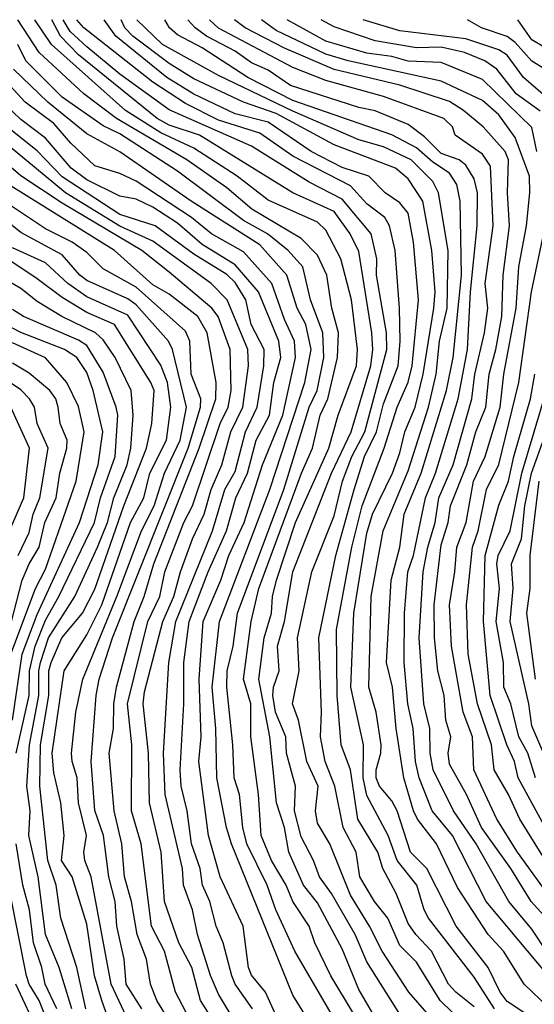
# Model space of a CAD drawing. Header units: metres. Extents: x -51132 to -49532, y -231222 to -229437.
# Tile 551 of 656: x -50595 to -50563, y -229496 to -229437. Entities that reach past the tile are written whole.
import ezdxf

# ---------------------------------------------------------------- set-up
doc = ezdxf.new("R2010")
doc.units = ezdxf.units.M
for name, color, linetype in [('CONTOUR_HALF', 8, 'Continuous'), ('CONTOUR_INDEX', 1, 'Continuous'), ('CONTOUR_INTER', 3, 'Continuous')]:
    doc.layers.add(name, color=color, linetype=linetype)

msp = doc.modelspace()

# ---------------------------------------------------------------- linework, layer by layer
at = {"layer": 'CONTOUR_HALF'}
for points, elevation in [([(-50573.08, -229499.232), (-50575.764, -229494.759), (-50576.744, -229492.759), (-50577.089, -229491.759), (-50578.076, -229490.259), (-50578.479, -229489.259), (-50579.371, -229487.759), (-50579.991, -229486.259), (-50580.151, -229483.759), (-50580.621, -229480.259), (-50580.631, -229478.259), (-50581.068, -229476.759), (-50580.604, -229473.259), (-50580.147, -229471.259), (-50577.556, -229464.259), (-50576.89, -229462.759), (-50576.413, -229460.759), (-50575.96, -229459.759), (-50575.376, -229457.259), (-50575.315, -229455.759), (-50575.711, -229454.259), (-50576.01, -229452.259), (-50576.58, -229451.053), (-50577.58, -229450.04), (-50580.568, -229448.259), (-50582.08, -229446.952), (-50584.51, -229445.259), (-50588.778, -229442.759), (-50590.763, -229441.259), (-50593.462, -229438.759), (-50594.769, -229436.759)], 28.5), ([(-50571.58, -229497.098), (-50573.58, -229493.912), (-50574.305, -229492.259), (-50575.74, -229489.759), (-50576.467, -229488.759), (-50576.82, -229487.759), (-50577.58, -229486.325), (-50577.98, -229484.759), (-50577.921, -229483.259), (-50578.46, -229481.259), (-50578.494, -229480.259), (-50579.128, -229478.759), (-50579.282, -229477.759), (-50579.243, -229477.259), (-50578.904, -229476.259), (-50579.005, -229474.759), (-50578.575, -229473.259), (-50578.072, -229470.259), (-50575.736, -229464.259), (-50574.546, -229461.759), (-50573.34, -229457.759), (-50573.217, -229456.759), (-50573.278, -229455.759), (-50574.08, -229450.815), (-50574.602, -229449.759), (-50575.58, -229448.401), (-50578.08, -229447.265), (-50583.747, -229443.759), (-50585.58, -229443.153), (-50586.308, -229442.759), (-50591.08, -229438.897), (-50592.178, -229437.759), (-50592.707, -229436.759)], 29.5), ([(-50567.612, -229497.759), (-50569.136, -229496.259), (-50570.58, -229493.936), (-50571.58, -229492.922), (-50572.314, -229491.259), (-50573.116, -229490.259), (-50574.004, -229488.759), (-50574.239, -229487.259), (-50575.03, -229485.759), (-50575.538, -229483.259), (-50576.12, -229481.759), (-50576.4, -229480.259), (-50576.34, -229478.759), (-50576.498, -229474.259), (-50575.467, -229469.259), (-50574.364, -229465.259), (-50573.726, -229463.259), (-50573.007, -229461.759), (-50572.58, -229460.065), (-50571.686, -229457.759), (-50571.562, -229456.259), (-50571.606, -229454.259), (-50571.867, -229450.759), (-50572.22, -229449.259), (-50572.497, -229448.759), (-50573.58, -229447.924), (-50574.58, -229446.846), (-50578.08, -229445.033), (-50580.08, -229443.644), (-50582.58, -229442.864), (-50584.58, -229441.844), (-50586.58, -229440.558), (-50590.767, -229437.259), (-50591.174, -229436.759)], 30.5), ([(-50565.834, -229496.759), (-50567.08, -229494.837), (-50569.839, -229491.259), (-50570.113, -229490.759), (-50570.563, -229489.259), (-50571.744, -229487.759), (-50572.295, -229486.259), (-50573.58, -229483.831), (-50573.804, -229482.759), (-50573.788, -229480.759), (-50574.559, -229477.259), (-50574.386, -229472.759), (-50573.58, -229467.9), (-50573.253, -229466.759), (-50572.033, -229464.259), (-50571.58, -229463.026), (-50571.289, -229461.759), (-50570.65, -229460.259), (-50570.17, -229458.259), (-50569.523, -229454.259), (-50569.442, -229453.259), (-50569.643, -229450.759), (-50570.194, -229447.759), (-50571.08, -229446.408), (-50571.857, -229445.759), (-50575.58, -229444.358), (-50579.08, -229442.449), (-50581.08, -229441.767), (-50584.08, -229440.357), (-50585.58, -229439.418), (-50587.778, -229437.759), (-50588.26, -229437.259), (-50588.487, -229436.759)], 31.5), ([(-50562.08, -229497.157), (-50564.048, -229495.259), (-50565.302, -229493.259), (-50566.222, -229492.259), (-50568.08, -229489.404), (-50569.366, -229486.759), (-50570.513, -229485.259), (-50570.751, -229484.759), (-50571.351, -229482.759), (-50571.811, -229479.759), (-50572.032, -229477.259), (-50572.39, -229475.759), (-50572.102, -229470.759), (-50571.581, -229468.759), (-50571.318, -229466.759), (-50570.291, -229464.259), (-50568.753, -229459.259), (-50568.351, -229457.259), (-50567.849, -229452.259), (-50567.933, -229447.759), (-50568.134, -229446.759), (-50568.58, -229446.06), (-50569.58, -229445.401), (-50570.58, -229444.537), (-50572.08, -229443.743), (-50578.08, -229441.653), (-50580.802, -229440.259), (-50583.58, -229438.464), (-50585.08, -229437.678), (-50585.556, -229437.259), (-50585.839, -229436.759)], 32.5), ([(-50562.58, -229493.421), (-50563.58, -229491.927), (-50564.977, -229490.259), (-50566.953, -229486.759), (-50568.332, -229484.759), (-50569.569, -229482.259), (-50569.754, -229481.259), (-50569.77, -229479.759), (-50570.129, -229478.259), (-50570.406, -229474.259), (-50570.168, -229470.259), (-50569.889, -229468.759), (-50569.449, -229467.259), (-50569.213, -229465.759), (-50568.346, -229463.759), (-50567.212, -229459.759), (-50567.046, -229458.259), (-50566.449, -229455.759), (-50566.252, -229454.259), (-50566.415, -229452.759), (-50565.917, -229449.259), (-50566.08, -229445.654), (-50566.58, -229444.915), (-50568.238, -229443.759), (-50568.399, -229443.259), (-50568.92, -229442.759), (-50572.58, -229441.427), (-50576.08, -229440.445), (-50578.08, -229439.666), (-50582.58, -229437.271), (-50583.126, -229436.759)], 33.5), ([(-50562.274, -229490.259), (-50564.457, -229487.259), (-50565.692, -229485.259), (-50567.087, -229482.259), (-50567.183, -229480.259), (-50567.735, -229478.759), (-50568.452, -229474.759), (-50568.574, -229472.259), (-50568.24, -229470.259), (-50568.137, -229468.759), (-50567.56, -229467.259), (-50567.109, -229464.759), (-50566.409, -229463.259), (-50565.5, -229460.259), (-50565.268, -229458.259), (-50564.528, -229454.259), (-50564.358, -229451.759), (-50563.899, -229449.259), (-50563.694, -229447.259), (-50563.719, -229446.259), (-50564.58, -229443.912), (-50565.58, -229442.537), (-50566.58, -229441.657), (-50569.08, -229440.479), (-50574.711, -229439.259), (-50576.08, -229438.844), (-50579.08, -229437.41), (-50579.979, -229436.759)], 34.5), ([(-50563.08, -229442.3), (-50564.534, -229441.259), (-50565.696, -229439.759), (-50566.424, -229439.259), (-50567.665, -229438.759), (-50569.08, -229438.429), (-50570.58, -229438.468), (-50573.08, -229438.041), (-50575.58, -229437.186), (-50576.357, -229436.759)], 35.5), ([(-50561.957, -229440.259), (-50563.58, -229439.275), (-50564.58, -229438.149), (-50565.08, -229437.777), (-50566.639, -229437.259), (-50567.485, -229436.759)], 36.5), ([(-50576.948, -229497.759), (-50578.08, -229495.934), (-50581.8, -229486.759), (-50582.106, -229485.759), (-50582.686, -229482.759), (-50582.751, -229479.759), (-50582.963, -229477.259), (-50582.52, -229473.259), (-50579.483, -229465.259), (-50577.341, -229458.759), (-50576.972, -229456.759), (-50577.29, -229455.259), (-50577.811, -229454.259), (-50578.432, -229452.259), (-50580.08, -229450.413), (-50584.253, -229447.759), (-50588.58, -229444.775), (-50590.58, -229443.683), (-50592.941, -229441.759), (-50595.017, -229439.759)], 27.5), ([(-50580.533, -229496.759), (-50581.568, -229495.259), (-50581.781, -229494.759), (-50582.295, -229492.759), (-50582.733, -229491.759), (-50583.105, -229490.259), (-50583.55, -229489.259), (-50583.698, -229488.259), (-50584.22, -229486.759), (-50584.495, -229484.759), (-50584.86, -229483.259), (-50584.913, -229482.259), (-50584.692, -229478.259), (-50584.689, -229475.759), (-50584.358, -229473.259), (-50583.221, -229470.259), (-50582.092, -229467.759), (-50581.541, -229465.759), (-50580.837, -229464.259), (-50580.3, -229462.259), (-50579.489, -229460.759), (-50579.224, -229458.759), (-50578.807, -229457.259), (-50578.919, -229456.259), (-50580.164, -229453.259), (-50581.58, -229451.626), (-50583.58, -229450.397), (-50585.08, -229449.111), (-50586.58, -229448.13), (-50587.58, -229447.655), (-50588.58, -229447.462), (-50590.58, -229446.471), (-50591.521, -229445.759), (-50593.08, -229443.955), (-50594.58, -229442.804), (-50595.58, -229441.848)], 26.5), ([(-50582.738, -229497.759), (-50583.686, -229496.259), (-50584.212, -229494.259), (-50584.994, -229492.759), (-50585.854, -229490.259), (-50586.068, -229487.259), (-50586.78, -229484.259), (-50586.836, -229481.259), (-50587.161, -229478.259), (-50587.08, -229477.537), (-50585.97, -229473.259), (-50585.287, -229471.759), (-50584.892, -229470.259), (-50584.168, -229468.259), (-50583.45, -229466.759), (-50583.027, -229465.259), (-50582.379, -229463.759), (-50581.838, -229461.759), (-50581.111, -229460.259), (-50580.768, -229457.759), (-50580.799, -229456.759), (-50582.057, -229453.759), (-50583.032, -229452.759), (-50586.58, -229450.203), (-50588.58, -229449.278), (-50591.862, -229447.259), (-50596.119, -229443.759)], 25.5), ([(-50585.58, -229497.479), (-50586.328, -229496.259), (-50586.721, -229495.259), (-50586.95, -229493.759), (-50587.512, -229492.259), (-50587.858, -229490.259), (-50588.286, -229488.759), (-50588.448, -229486.759), (-50588.92, -229484.759), (-50589.215, -229481.259), (-50588.966, -229479.759), (-50588.937, -229478.259), (-50588.779, -229477.259), (-50587.7, -229473.259), (-50587.097, -229471.759), (-50586.515, -229469.759), (-50583.754, -229462.759), (-50582.739, -229459.759), (-50582.723, -229458.759), (-50583.279, -229455.759), (-50583.841, -229454.759), (-50585.58, -229453.42), (-50586.58, -229452.836), (-50588.894, -229450.759), (-50595.327, -229446.759)], 24.5), ([(-50588.174, -229497.259), (-50589.091, -229495.259), (-50590.318, -229488.759), (-50590.695, -229487.759), (-50590.75, -229487.259), (-50590.601, -229486.259), (-50591.081, -229484.259), (-50591.163, -229482.759), (-50591.471, -229481.759), (-50591.501, -229481.259), (-50591.236, -229478.759), (-50590.825, -229476.759), (-50588.759, -229471.759), (-50587.267, -229467.759), (-50586.488, -229466.259), (-50585.855, -229464.259), (-50584.918, -229462.259), (-50584.523, -229460.259), (-50585.372, -229456.759), (-50585.618, -229456.259), (-50587.58, -229454.057), (-50588.08, -229453.701), (-50590.58, -229452.581), (-50591.009, -229452.259), (-50592.08, -229451.029), (-50594.58, -229449.678), (-50597.08, -229447.674)], 23.5), ([(-50590.634, -229496.759), (-50591.176, -229494.259), (-50592.156, -229491.259), (-50592.443, -229489.259), (-50592.944, -229487.759), (-50593.428, -229483.259), (-50593.39, -229480.759), (-50592.873, -229477.759), (-50592.881, -229476.259), (-50592.738, -229475.759), (-50592.086, -229474.259), (-50590.828, -229472.759), (-50590.08, -229471.301), (-50588.329, -229466.259), (-50586.951, -229462.759), (-50586.637, -229461.259), (-50586.5, -229459.259), (-50586.69, -229458.759), (-50588.887, -229455.259), (-50590.58, -229454.52), (-50592.08, -229453.618), (-50593.58, -229452.482), (-50599.08, -229448.824)], 22.5), ([(-50594.853, -229481.259), (-50594.083, -229477.759), (-50594.052, -229476.259), (-50593.718, -229474.759), (-50593.08, -229473.182), (-50592.269, -229471.759), (-50590.109, -229467.259), (-50589.748, -229465.759), (-50588.849, -229463.259), (-50588.7, -229460.759), (-50588.796, -229460.259), (-50589.58, -229458.144), (-50590.58, -229456.531), (-50591.08, -229456.194), (-50594.411, -229454.759), (-50595.08, -229454.339)], 21.5), ([(-50595.19, -229475.259), (-50593.683, -229471.259), (-50593.08, -229470.102), (-50591.231, -229464.759), (-50590.737, -229461.759), (-50591.08, -229460.224), (-50591.779, -229458.759), (-50593.08, -229457.276), (-50595.08, -229456.363)], 20.5), ([(-50594.739, -229469.259), (-50594.08, -229467.859), (-50593.831, -229466.759), (-50593.417, -229465.759), (-50592.928, -229462.759), (-50593.587, -229461.259), (-50593.745, -229460.259), (-50594.063, -229459.759), (-50594.58, -229459.219), (-50596.008, -229458.259)], 19.5), ([(-50562.58, -229486.081), (-50564.412, -229482.759), (-50564.63, -229481.759), (-50565.1, -229480.759), (-50566.109, -229477.759), (-50566.52, -229473.259), (-50566.412, -229469.259), (-50565.58, -229466.2), (-50564.99, -229464.759), (-50564.679, -229463.259), (-50563.658, -229459.759), (-50563.394, -229458.259)], 35.5), ([(-50562.214, -229482.759), (-50563.58, -229479.601), (-50563.768, -229478.259), (-50564.885, -229473.259), (-50564.702, -229471.259), (-50564.818, -229469.759), (-50564.211, -229468.259), (-50564.008, -229466.259), (-50563.589, -229464.259), (-50561.8, -229459.259)], 36.5), ([(-50592.392, -229496.759), (-50593.112, -229495.259), (-50593.305, -229494.259), (-50593.802, -229492.759), (-50594.044, -229490.759), (-50594.46, -229489.259), (-50594.854, -229486.759)], 21.5), ([(-50593.489, -229498.259), (-50594.885, -229495.259)], 20.5)]:
    msp.add_lwpolyline(points, dxfattribs=dict(at, elevation=elevation))
at = {"layer": 'CONTOUR_INDEX'}
for points, elevation in [([(-50568.858, -229498.259), (-50571.04, -229495.759), (-50572.662, -229493.259), (-50573.419, -229491.759), (-50574.58, -229489.874), (-50575.826, -229486.759), (-50576.58, -229485.506), (-50576.707, -229484.759), (-50576.539, -229483.259), (-50577.221, -229481.759), (-50577.741, -229479.259), (-50578.094, -229478.259), (-50577.703, -229476.259), (-50577.792, -229474.259), (-50576.915, -229470.259), (-50575.58, -229466.859), (-50575.059, -229464.759), (-50574.493, -229463.259), (-50573.71, -229461.759), (-50572.38, -229456.759), (-50572.386, -229455.759), (-50573.003, -229452.259), (-50572.978, -229451.259), (-50573.318, -229449.759), (-50575.08, -229447.652), (-50577.08, -229446.613), (-50580.58, -229444.437), (-50585.58, -229442.232), (-50588.58, -229440.063), (-50590.58, -229438.405), (-50591.58, -229437.485), (-50592.011, -229436.759)], 30), ([(-50563.271, -229444.759), (-50563.58, -229443.293), (-50566.58, -229440.38), (-50569.08, -229439.352), (-50571.08, -229439.278), (-50572.08, -229438.988), (-50573.58, -229438.784), (-50576.08, -229438.067), (-50578.425, -229436.759)], 35), ([(-50584.142, -229497.759), (-50585.196, -229495.759), (-50585.87, -229493.259), (-50586.651, -229491.759), (-50587.271, -229486.759), (-50587.856, -229484.759), (-50587.853, -229480.759), (-50588.105, -229478.259), (-50586.877, -229473.259), (-50586.153, -229471.759), (-50585.841, -229470.259), (-50584.681, -229467.259), (-50584.167, -229466.259), (-50582.493, -229461.259), (-50581.996, -229460.259), (-50581.815, -229459.259), (-50581.887, -229456.759), (-50582.604, -229454.759), (-50582.985, -229454.259), (-50585.58, -229452.077), (-50587.241, -229450.759), (-50592.08, -229447.881), (-50594.58, -229446.227), (-50597.463, -229443.759)], 25), ([(-50562.439, -229488.259), (-50564.308, -229485.259), (-50564.992, -229483.759), (-50565.858, -229482.259), (-50566.022, -229480.759), (-50566.875, -229478.259), (-50567.45, -229475.259), (-50567.551, -229472.259), (-50567.184, -229468.759), (-50566.833, -229467.759), (-50566.33, -229465.259), (-50565.58, -229463.75), (-50564.365, -229458.759), (-50563.593, -229453.259), (-50562.547, -229448.259)], 35), ([(-50595.139, -229473.259), (-50594.496, -229470.759), (-50594.08, -229469.767), (-50593.465, -229468.759), (-50593.126, -229467.259), (-50592.445, -229465.759), (-50592.222, -229464.259), (-50591.779, -229462.759), (-50591.774, -229462.259), (-50592.193, -229461.259), (-50592.315, -229460.259), (-50592.462, -229459.759), (-50592.826, -229459.259), (-50594.08, -229458.212), (-50595.08, -229457.587)], 20)]:
    msp.add_lwpolyline(points, dxfattribs=dict(at, elevation=elevation))
at = {"layer": 'CONTOUR_INTER'}
for points, elevation in [([(-50573.08, -229497.29), (-50574.08, -229495.597), (-50575.08, -229493.131), (-50576.58, -229490.328), (-50577.435, -229489.259), (-50578.312, -229487.259), (-50578.578, -229485.759), (-50579.059, -229484.259), (-50579.482, -229480.259), (-50580.132, -229476.759), (-50579.826, -229474.259), (-50579.371, -229472.759), (-50579.305, -229471.759), (-50579.076, -229470.759), (-50577.921, -229467.259), (-50575.895, -229462.759), (-50575.32, -229460.759), (-50574.211, -229457.759), (-50574.153, -229456.759), (-50574.526, -229453.759), (-50575.159, -229451.259), (-50576.08, -229449.521), (-50576.58, -229449.035), (-50579.58, -229447.704), (-50581.464, -229446.259), (-50584.08, -229444.559), (-50586.08, -229443.613), (-50588.233, -229442.259), (-50592.726, -229438.259), (-50593.737, -229436.759)], 29), ([(-50567.08, -229496.639), (-50568.194, -229495.759), (-50568.629, -229495.259), (-50569.66, -229493.259), (-50570.616, -229492.259), (-50571.08, -229491.578), (-50571.809, -229489.759), (-50572.615, -229488.259), (-50572.913, -229487.259), (-50574.136, -229485.259), (-50574.58, -229482.263), (-50575.143, -229480.759), (-50575.386, -229477.759), (-50575.426, -229473.759), (-50574.498, -229468.759), (-50573.88, -229466.259), (-50572.534, -229462.759), (-50571.752, -229460.259), (-50571.08, -229458.755), (-50570.832, -229457.759), (-50570.457, -229453.759), (-50570.75, -229450.259), (-50571.08, -229448.5), (-50571.58, -229447.861), (-50572.47, -229447.259), (-50573.474, -229446.259), (-50575.08, -229445.719), (-50576.973, -229444.759), (-50579.58, -229442.981), (-50581.58, -229442.465), (-50584.08, -229441.287), (-50585.718, -229440.259), (-50588.814, -229437.759), (-50589.526, -229436.759)], 31), ([(-50563.58, -229497.317), (-50565.08, -229496.311), (-50565.509, -229495.759), (-50566.221, -229494.259), (-50568.172, -229491.759), (-50569.95, -229488.259), (-50570.948, -229487.259), (-50571.741, -229484.759), (-50572.08, -229484.141), (-50572.829, -229483.259), (-50573.028, -229482.759), (-50573.012, -229482.259), (-50572.729, -229481.259), (-50572.723, -229480.759), (-50573.016, -229478.759), (-50573.459, -229477.259), (-50573.327, -229471.759), (-50572.598, -229467.759), (-50571.08, -229464.122), (-50569.852, -229460.259), (-50569.38, -229458.259), (-50569.173, -229456.259), (-50568.712, -229454.259), (-50568.644, -229450.759), (-50569.246, -229447.259), (-50569.58, -229446.578), (-50570.894, -229445.259), (-50572.58, -229444.475), (-50574.08, -229444.043), (-50578.08, -229442.315), (-50582.58, -229440.141), (-50585.985, -229438.259), (-50587.538, -229436.759)], 32), ([(-50562.58, -229494.744), (-50566.34, -229490.259), (-50568.399, -229486.259), (-50569.622, -229484.759), (-50570.407, -229482.759), (-50570.645, -229481.759), (-50570.78, -229479.759), (-50571.093, -229478.259), (-50571.325, -229475.759), (-50571.302, -229472.759), (-50571.097, -229470.259), (-50570.759, -229469.259), (-50570.037, -229465.759), (-50569.429, -229464.259), (-50568.052, -229459.759), (-50567.475, -229456.759), (-50567.291, -229453.259), (-50566.902, -229449.259), (-50566.873, -229447.259), (-50567.08, -229446.413), (-50567.58, -229445.583), (-50567.996, -229445.259), (-50569.08, -229444.883), (-50570.08, -229443.867), (-50571.08, -229443.123), (-50573.08, -229442.295), (-50574.08, -229442.085), (-50578.221, -229440.759), (-50579.58, -229439.818), (-50580.58, -229439.37), (-50581.58, -229438.675), (-50583.314, -229437.759), (-50584.01, -229437.259), (-50584.441, -229436.759)], 33), ([(-50562.264, -229491.759), (-50563.618, -229490.259), (-50564.845, -229488.259), (-50566.625, -229485.759), (-50567.549, -229483.759), (-50568.58, -229481.932), (-50568.645, -229481.259), (-50568.495, -229480.259), (-50568.788, -229479.259), (-50568.891, -229477.759), (-50569.282, -229476.259), (-50569.473, -229474.259), (-50569.496, -229472.259), (-50569.08, -229468.622), (-50568.661, -229467.259), (-50568.509, -229466.259), (-50567.513, -229463.759), (-50566.975, -229461.759), (-50566.364, -229460.259), (-50566.164, -229458.259), (-50565.753, -229456.759), (-50565.402, -229454.759), (-50565.323, -229452.259), (-50564.931, -229449.259), (-50565.047, -229447.259), (-50564.996, -229445.259), (-50565.2, -229444.759), (-50566.531, -229443.259), (-50567.727, -229442.259), (-50568.58, -229441.732), (-50571.58, -229440.74), (-50575.58, -229439.775), (-50578.58, -229438.477), (-50580.96, -229437.259), (-50581.625, -229436.759)], 34), ([(-50562.58, -229441.567), (-50564.08, -229440.262), (-50565.08, -229438.903), (-50565.58, -229438.593), (-50567.58, -229437.926), (-50571.58, -229437.429), (-50573.809, -229436.759)], 36), ([(-50560.58, -229439.757), (-50563.58, -229437.989), (-50564.429, -229436.759)], 37), ([(-50578.6, -229498.259), (-50579.742, -229495.759), (-50580.58, -229494.719), (-50580.768, -229494.259), (-50581.1, -229491.759), (-50582.489, -229488.759), (-50583.192, -229486.259), (-50583.784, -229481.759), (-50583.644, -229480.259), (-50583.762, -229476.759), (-50583.519, -229473.259), (-50582.439, -229470.759), (-50581.96, -229469.259), (-50581.031, -229467.259), (-50579.919, -229463.759), (-50578.694, -229460.759), (-50577.909, -229457.259), (-50577.973, -229456.259), (-50578.58, -229454.941), (-50579.356, -229452.759), (-50581.08, -229450.838), (-50583.02, -229449.759), (-50584.217, -229448.759), (-50587.58, -229446.548), (-50588.58, -229446.083), (-50590.08, -229445.624), (-50591.538, -229444.259), (-50592.58, -229443.047), (-50594.308, -229441.759), (-50598.02, -229437.759)], 27), ([(-50575.047, -229498.259), (-50577.959, -229493.259), (-50579.102, -229490.759), (-50579.639, -229489.259), (-50580.861, -229486.759), (-50581.116, -229485.759), (-50581.315, -229483.759), (-50581.629, -229482.759), (-50581.71, -229480.759), (-50582.085, -229477.259), (-50582.054, -229476.259), (-50581.703, -229474.759), (-50581.444, -229472.759), (-50578.633, -229465.259), (-50577.089, -229460.259), (-50576.602, -229459.259), (-50576.199, -229457.259), (-50576.252, -229455.759), (-50577.003, -229453.759), (-50577.461, -229451.759), (-50578.354, -229450.759), (-50579.624, -229449.759), (-50581.08, -229448.941), (-50585.08, -229445.941), (-50588.58, -229443.677), (-50589.58, -229443.208), (-50592.08, -229441.45), (-50594.278, -229439.259), (-50594.751, -229438.259)], 28), ([(-50581.452, -229497.759), (-50582.58, -229495.881), (-50583.08, -229494.748), (-50583.855, -229492.259), (-50584.159, -229490.759), (-50584.704, -229489.259), (-50584.772, -229488.259), (-50585.826, -229483.759), (-50585.918, -229481.259), (-50585.592, -229475.759), (-50585.171, -229473.259), (-50582.947, -229467.759), (-50582.194, -229465.259), (-50581.58, -229464.159), (-50580.948, -229461.759), (-50580.245, -229460.259), (-50579.845, -229457.759), (-50579.82, -229456.759), (-50580.61, -229455.259), (-50580.937, -229453.759), (-50581.58, -229452.697), (-50582.08, -229452.224), (-50584.08, -229450.983), (-50586.429, -229449.259), (-50588.58, -229448.579), (-50592.08, -229446.285), (-50593.58, -229444.711), (-50595.58, -229443.123)], 26), ([(-50587.236, -229496.759), (-50588.197, -229495.259), (-50588.306, -229493.759), (-50588.759, -229491.759), (-50588.86, -229490.259), (-50589.244, -229488.759), (-50589.564, -229486.259), (-50590.08, -229484.723), (-50590.311, -229481.759), (-50590.018, -229477.759), (-50589.829, -229476.759), (-50589.027, -229474.259), (-50584.437, -229462.759), (-50583.67, -229460.259), (-50583.653, -229459.759), (-50584.249, -229458.259), (-50584.327, -229456.259), (-50584.58, -229455.65), (-50587.58, -229452.992), (-50589.58, -229451.872), (-50590.58, -229450.874), (-50591.456, -229450.259), (-50593.08, -229449.442), (-50596.08, -229447.462)], 24), ([(-50588.248, -229500.259), (-50589.671, -229496.259), (-50590.108, -229494.759), (-50590.58, -229491.637), (-50591.471, -229488.759), (-50592.116, -229487.759), (-50591.95, -229486.259), (-50592.158, -229484.259), (-50592.58, -229482.444), (-50592.687, -229481.259), (-50591.951, -229476.259), (-50590.58, -229474.068), (-50589.668, -229472.259), (-50587.933, -229467.259), (-50587.116, -229465.759), (-50586.753, -229464.259), (-50585.751, -229462.259), (-50585.471, -229460.259), (-50585.69, -229458.759), (-50586.08, -229457.723), (-50588.08, -229454.687), (-50590.58, -229453.57), (-50591.726, -229452.759), (-50593.08, -229451.51), (-50595.08, -229450.592)], 23), ([(-50591.492, -229496.759), (-50592.244, -229494.259), (-50593.082, -229492.259), (-50593.522, -229488.759), (-50594.094, -229486.259), (-50594.016, -229484.759), (-50594.211, -229483.259), (-50594.063, -229480.759), (-50593.478, -229477.759), (-50593.485, -229476.259), (-50593.377, -229475.759), (-50592.901, -229474.259), (-50591.311, -229471.759), (-50589.925, -229468.759), (-50589.322, -229467.259), (-50588.942, -229465.759), (-50588.134, -229463.759), (-50587.896, -229462.759), (-50587.76, -229460.759), (-50587.882, -229459.259), (-50588.865, -229457.259), (-50589.58, -229456.183), (-50590.056, -229455.759), (-50592.087, -229454.759), (-50593.58, -229453.862), (-50594.58, -229453.067), (-50595.58, -229452.478)], 22), ([(-50595.088, -229479.259), (-50594.499, -229475.259), (-50593.58, -229472.841), (-50591.018, -229467.259), (-50589.895, -229463.759), (-50589.601, -229461.759), (-50590.189, -229459.259), (-50590.58, -229458.16), (-50591.186, -229457.259), (-50591.934, -229456.759), (-50594.58, -229455.728), (-50595.58, -229455.218)], 21), ([(-50563.357, -229482.759), (-50563.816, -229481.259), (-50564.362, -229480.259), (-50564.855, -229478.259), (-50565.276, -229477.259), (-50565.304, -229475.759), (-50565.732, -229473.259), (-50565.54, -229471.259), (-50565.701, -229469.759), (-50565.618, -229469.259), (-50564.891, -229467.759), (-50564.192, -229464.259), (-50562.685, -229459.259)], 36), ([(-50595.276, -229467.759), (-50594.387, -229465.759), (-50594.052, -229462.759), (-50595.19, -229460.259)], 19), ([(-50563.349, -229476.759), (-50563.881, -229472.759), (-50563.687, -229471.259), (-50563.672, -229469.259), (-50563.134, -229464.759)], 37), ([(-50592.685, -229498.259), (-50593.465, -229496.259), (-50594.076, -229495.259), (-50594.228, -229494.759), (-50595.236, -229489.759)], 21)]:
    msp.add_lwpolyline(points, dxfattribs=dict(at, elevation=elevation))

doc.saveas('drawing.dxf')
